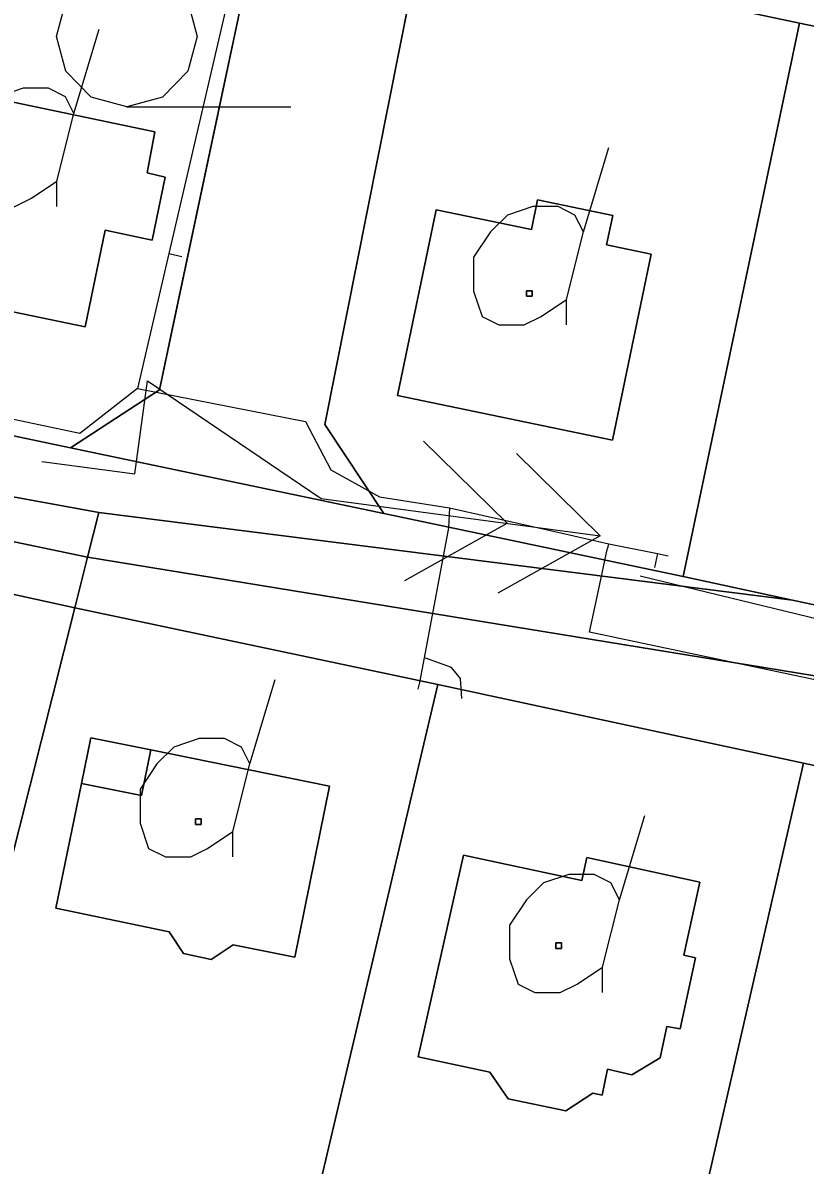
# Model space of a CAD drawing. Extents: x -645676 to -642474, y -1077513 to -1072613.
# Drawn here: x -644249.9 to -644208.2, y -1074808.9 to -1074748 of the extents above; entities that cross this region are included whole.
import ezdxf

# ---------------------------------------------------------------- set-up
doc = ezdxf.new("R2010")
doc.units = 0
for name, color, linetype in [('ELEKTRO', 7, 'Continuous'), ('KN', 7, 'Continuous'), ('KULTURY_STAV', 7, 'Continuous'), ('KULTURY_ZNACKY', 7, 'Continuous'), ('PLYNOVOD', 7, 'Continuous')]:
    doc.layers.add(name, color=color, linetype=linetype)

# ---------------------------------------------------------------- blocks, each defined once
blk = doc.blocks.new('3$0400')
blk.add_lwpolyline([(0, 0), (-0.38, 0.1), (-0.65, 0.38), (-0.75, 0.75), (-0.65, 1.12), (-0.38, 1.4), (0, 1.5), (0.38, 1.4), (0.65, 1.12), (0.75, 0.75), (0.65, 0.38), (0.38, 0.1), (0, 0), (1.75, 0)])
blk = doc.blocks.new('$431')
blk.add_line((0.63, 0.99), (0.9, 1.89))
blk.add_lwpolyline([(0.45, 0), (0.45, 0.27), (0.63, 0.99), (0.54, 1.17), (0.36, 1.26), (0.09, 1.26), (-0.18, 1.17), (-0.36, 0.99), (-0.54, 0.72), (-0.54, 0.36), (-0.45, 0.09), (-0.27, 0), (0, 0), (0.18, 0.09), (0.45, 0.27)])
blk = doc.blocks.new('6$6120')
for points in [[(-3, 0), (-2, 0), (-2, 1), (0, 0), (3, 0)], [(1, -0.75), (2, 0), (1, 0.75)], [(2, 0.75), (3, 0), (2, -0.75)]]:
    blk.add_lwpolyline(points)

msp = doc.modelspace()

# ---------------------------------------------------------------- linework, layer by layer
at = {"layer": 'ELEKTRO'}
msp.add_lwpolyline([(-644216.97, -1074777.53), (-644144.25, -1074795.17), (-644107.78, -1074803.92)], dxfattribs=at)
at = {"layer": 'KN'}
for points in [[(-644198.52, -1074724.5), (-644204.22, -1074748.95), (-644208.47, -1074748.05), (-644228.67, -1074743.77), (-644223.71, -1074722.44), (-644220.05, -1074720.37)], [(-644361.53, -1074746.46), (-644338.65, -1074751.24), (-644319.15, -1074755.19), (-644311.18, -1074756.92), (-644299.89, -1074760.79), (-644283.48, -1074764.55), (-644282.98, -1074763.06), (-644263.37, -1074767.32), (-644247.32, -1074770.69), (-644230.63, -1074774.2), (-644214.67, -1074777.55), (-644208.84, -1074778.81), (-644245.8, -1074774.15), (-644274.7, -1074768.86), (-644308.78, -1074760.74), (-644332.63, -1074754.22), (-644362.12, -1074748.16), (-644404.69, -1074739.62), (-644431.54, -1074734.17), (-644431.3, -1074731.93)], [(-644237.15, -1074741.99), (-644242.58, -1074767.6), (-644247.32, -1074770.69), (-644263.37, -1074767.32), (-644256.97, -1074737.66)], [(-644228.67, -1074743.77), (-644233.76, -1074769.45), (-644230.63, -1074774.2), (-644247.32, -1074770.69), (-644242.58, -1074767.6), (-644237.15, -1074741.99)], [(-644208.47, -1074748.05), (-644214.67, -1074777.55), (-644230.63, -1074774.2), (-644233.76, -1074769.45), (-644228.67, -1074743.77)], [(-644204.22, -1074748.95), (-644188.91, -1074752.19), (-644195.36, -1074781.72), (-644208.84, -1074778.81), (-644214.67, -1074777.55), (-644208.47, -1074748.05)], [(-644242.83, -1074753.85), (-644243.23, -1074756.04), (-644242.28, -1074756.26), (-644242.96, -1074759.62), (-644245.47, -1074759.1), (-644246.54, -1074764.24), (-644258.79, -1074761.7), (-644256.57, -1074750.98)], [(-644242.83, -1074753.85), (-644256.57, -1074750.98), (-644258.79, -1074761.7), (-644246.54, -1074764.24), (-644245.47, -1074759.1), (-644242.96, -1074759.62), (-644242.28, -1074756.26), (-644243.23, -1074756.04)], [(-644218.43, -1074758.31), (-644218.75, -1074759.88), (-644216.38, -1074760.37), (-644218.44, -1074770.29), (-644229.89, -1074767.91), (-644227.84, -1074758), (-644222.76, -1074759.05), (-644222.44, -1074757.48)], [(-644218.43, -1074758.31), (-644222.44, -1074757.48), (-644222.76, -1074759.05), (-644227.84, -1074758), (-644229.89, -1074767.91), (-644218.44, -1074770.29), (-644216.38, -1074760.37), (-644218.75, -1074759.88)], [(-644222.72, -1074762.62), (-644223.02, -1074762.62), (-644223.02, -1074762.32), (-644222.72, -1074762.32)], [(-644222.72, -1074762.62), (-644222.72, -1074762.32), (-644223.02, -1074762.32), (-644223.02, -1074762.62)], [(-644245.8, -1074774.15), (-644246.41, -1074776.52), (-644275.05, -1074770.54), (-644274.7, -1074768.86)], [(-644246.41, -1074776.52), (-644247.08, -1074779.22), (-644275.59, -1074772.98), (-644275.05, -1074770.54)], [(-644247.08, -1074779.22), (-644257.82, -1074821.78), (-644285.45, -1074814.73), (-644275.59, -1074772.98)], [(-644208.84, -1074778.81), (-644195.36, -1074781.72), (-644187.06, -1074783.52), (-644187.63, -1074786.13), (-644246.41, -1074776.52), (-644245.8, -1074774.15)], [(-644187.63, -1074786.13), (-644188.82, -1074791.63), (-644208.27, -1074787.51), (-644227.74, -1074783.32), (-644247.08, -1074779.22), (-644246.41, -1074776.52)], [(-644227.74, -1074783.32), (-644238.37, -1074828.39), (-644238.39, -1074828.38), (-644238.48, -1074828.37), (-644238.57, -1074828.38), (-644238.65, -1074828.4), (-644238.73, -1074828.44), (-644238.8, -1074828.49), (-644238.86, -1074828.55), (-644238.91, -1074828.62), (-644238.95, -1074828.7), (-644238.96, -1074828.72), (-644258.1, -1074822.84), (-644257.82, -1074821.78), (-644247.08, -1074779.22)], [(-644208.27, -1074787.51), (-644218.65, -1074832.9), (-644218.67, -1074832.9), (-644218.76, -1074832.89), (-644218.85, -1074832.9), (-644218.93, -1074832.92), (-644219.01, -1074832.96), (-644219.08, -1074833.01), (-644219.14, -1074833.07), (-644219.19, -1074833.14), (-644219.23, -1074833.22), (-644219.25, -1074833.28), (-644237.99, -1074828.98), (-644237.99, -1074828.96), (-644237.98, -1074828.87), (-644237.99, -1074828.78), (-644238.01, -1074828.7), (-644238.05, -1074828.62), (-644238.1, -1074828.55), (-644238.16, -1074828.49), (-644238.23, -1074828.44), (-644238.31, -1074828.4), (-644238.37, -1074828.39), (-644227.74, -1074783.32)], [(-644246.74, -1074788.59), (-644248.1, -1074795.24), (-644242.06, -1074796.5), (-644241.29, -1074797.65), (-644239.82, -1074797.97), (-644238.65, -1074797.19), (-644235.37, -1074797.85), (-644233.51, -1074788.74), (-644243.03, -1074786.8), (-644246.24, -1074786.15)], [(-644243.03, -1074786.8), (-644243.53, -1074789.24), (-644246.74, -1074788.59), (-644246.24, -1074786.15)], [(-644246.74, -1074788.59), (-644243.53, -1074789.24), (-644243.03, -1074786.8), (-644233.51, -1074788.74), (-644235.37, -1074797.85), (-644238.65, -1074797.19), (-644239.82, -1074797.97), (-644241.29, -1074797.65), (-644242.06, -1074796.5), (-644248.1, -1074795.24)], [(-644188.82, -1074791.63), (-644198.95, -1074838.3), (-644198.97, -1074838.3), (-644199.06, -1074838.29), (-644199.15, -1074838.3), (-644199.23, -1074838.32), (-644199.31, -1074838.36), (-644199.38, -1074838.41), (-644199.44, -1074838.47), (-644199.49, -1074838.54), (-644199.53, -1074838.62), (-644199.54, -1074838.66), (-644218.28, -1074833.52), (-644218.27, -1074833.48), (-644218.26, -1074833.39), (-644218.27, -1074833.3), (-644218.29, -1074833.22), (-644218.33, -1074833.14), (-644218.38, -1074833.07), (-644218.44, -1074833.01), (-644218.51, -1074832.96), (-644218.59, -1074832.92), (-644218.65, -1074832.9), (-644208.27, -1074787.51)], [(-644240.35, -1074790.77), (-644240.65, -1074790.77), (-644240.65, -1074790.47), (-644240.35, -1074790.47)], [(-644240.35, -1074790.77), (-644240.35, -1074790.47), (-644240.65, -1074790.47), (-644240.65, -1074790.77)], [(-644226.38, -1074792.42), (-644220.07, -1074793.76), (-644219.81, -1074792.54), (-644213.78, -1074793.86), (-644214.63, -1074797.74), (-644214.02, -1074797.89), (-644214.83, -1074801.67), (-644215.55, -1074801.55), (-644215.9, -1074803.21), (-644217.41, -1074804.12), (-644218.7, -1074803.82), (-644218.99, -1074805.2), (-644219.48, -1074805.11), (-644220.93, -1074806.04), (-644223.99, -1074805.41), (-644224.97, -1074803.99), (-644228.79, -1074803.17)], [(-644226.38, -1074792.42), (-644228.79, -1074803.17), (-644224.97, -1074803.99), (-644223.99, -1074805.41), (-644220.93, -1074806.04), (-644219.48, -1074805.11), (-644218.99, -1074805.2), (-644218.7, -1074803.82), (-644217.41, -1074804.12), (-644215.9, -1074803.21), (-644215.55, -1074801.55), (-644214.83, -1074801.67), (-644214.02, -1074797.89), (-644214.63, -1074797.74), (-644213.78, -1074793.86), (-644219.81, -1074792.54), (-644220.07, -1074793.76)], [(-644221.15, -1074797.39), (-644221.45, -1074797.39), (-644221.45, -1074797.09), (-644221.15, -1074797.09)], [(-644221.15, -1074797.39), (-644221.15, -1074797.09), (-644221.45, -1074797.09), (-644221.45, -1074797.39)]]:
    msp.add_lwpolyline(points, close=True, dxfattribs=at)
at = {"layer": 'KULTURY_STAV'}
for points in [[(-644136.77, -1074794.38), (-644156.34, -1074790.16), (-644163.27, -1074788.66), (-644175.77, -1074785.96), (-644187.06, -1074783.52), (-644195.36, -1074781.72), (-644208.84, -1074778.81), (-644214.67, -1074777.55), (-644230.63, -1074774.2), (-644233.76, -1074769.45), (-644228.67, -1074743.77), (-644223.71, -1074722.44), (-644220.05, -1074720.37), (-644198.52, -1074724.5), (-644175.44, -1074729.3), (-644151.19, -1074734.61)], [(-644151.19, -1074734.61), (-644175.44, -1074729.3), (-644198.52, -1074724.5), (-644220.05, -1074720.37), (-644223.71, -1074722.44), (-644228.67, -1074743.77), (-644229.24, -1074746.65), (-644230.6, -1074753.49), (-644233.05, -1074765.86), (-644233.76, -1074769.45)], [(-644276.76, -1074733.54), (-644275.35, -1074733.76), (-644261.49, -1074736.7), (-644256.97, -1074737.66), (-644237.15, -1074741.99), (-644242.58, -1074767.6), (-644247.32, -1074770.69), (-644263.37, -1074767.32), (-644282.98, -1074763.06), (-644276.76, -1074733.54)], [(-644263.37, -1074767.32), (-644247.32, -1074770.69), (-644245.42, -1074769.45), (-644242.99, -1074767.87), (-644242.58, -1074767.6), (-644241.9, -1074764.38), (-644239.3, -1074752.14), (-644237.87, -1074745.37), (-644237.15, -1074741.99), (-644256.97, -1074737.66)], [(-644256.57, -1074750.98), (-644258.79, -1074761.7), (-644246.54, -1074764.24), (-644245.47, -1074759.1), (-644242.96, -1074759.62), (-644242.28, -1074756.26), (-644243.23, -1074756.04), (-644242.83, -1074753.85), (-644256.57, -1074750.98)], [(-644256.57, -1074750.98), (-644242.83, -1074753.85), (-644243.23, -1074756.04), (-644242.28, -1074756.26), (-644242.96, -1074759.62), (-644245.47, -1074759.1), (-644246.54, -1074764.24), (-644258.79, -1074761.7), (-644256.57, -1074750.98)], [(-644222.44, -1074757.48), (-644222.76, -1074759.05), (-644227.84, -1074758), (-644229.89, -1074767.91), (-644218.44, -1074770.29), (-644216.38, -1074760.37), (-644218.75, -1074759.88), (-644218.43, -1074758.31), (-644222.44, -1074757.48)], [(-644222.44, -1074757.48), (-644218.43, -1074758.31), (-644218.75, -1074759.88), (-644216.38, -1074760.37), (-644218.44, -1074770.29), (-644229.89, -1074767.91), (-644227.84, -1074758), (-644222.76, -1074759.05), (-644222.44, -1074757.48)], [(-644141.58, -1074802.3), (-644157.96, -1074798.75), (-644181.54, -1074793.6), (-644187.57, -1074792.23), (-644188.92, -1074791.96), (-644188.82, -1074791.63), (-644208.27, -1074787.51), (-644227.74, -1074783.32), (-644247.08, -1074779.22), (-644275.59, -1074772.98), (-644278.12, -1074772.45), (-644294.43, -1074769.01), (-644313.81, -1074764.91)], [(-644233.76, -1074769.45), (-644230.63, -1074774.2), (-644214.67, -1074777.55), (-644208.84, -1074778.81), (-644195.36, -1074781.72), (-644187.06, -1074783.52), (-644175.77, -1074785.96), (-644163.27, -1074788.66), (-644156.34, -1074790.16), (-644136.77, -1074794.38)], [(-644275.59, -1074772.98), (-644247.08, -1074779.22), (-644227.74, -1074783.32), (-644208.27, -1074787.51), (-644188.82, -1074791.63), (-644188.92, -1074791.96), (-644187.57, -1074792.23), (-644181.54, -1074793.6), (-644157.96, -1074798.75), (-644141.58, -1074802.3)], [(-644246.24, -1074786.15), (-644243.03, -1074786.8), (-644233.51, -1074788.74), (-644235.37, -1074797.85), (-644238.65, -1074797.19), (-644239.82, -1074797.97), (-644241.29, -1074797.65), (-644242.06, -1074796.5), (-644248.1, -1074795.24), (-644246.74, -1074788.59), (-644246.24, -1074786.15)], [(-644246.24, -1074786.15), (-644246.74, -1074788.59), (-644248.1, -1074795.24), (-644242.06, -1074796.5), (-644241.29, -1074797.65), (-644239.82, -1074797.97), (-644238.65, -1074797.19), (-644235.37, -1074797.85), (-644233.51, -1074788.74), (-644243.03, -1074786.8), (-644246.24, -1074786.15)], [(-644226.38, -1074792.42), (-644220.07, -1074793.76), (-644219.81, -1074792.54), (-644213.78, -1074793.86), (-644214.63, -1074797.74), (-644214.02, -1074797.89), (-644214.83, -1074801.67), (-644215.55, -1074801.55), (-644215.9, -1074803.21), (-644217.41, -1074804.12), (-644218.7, -1074803.82), (-644218.99, -1074805.2), (-644219.48, -1074805.11), (-644220.93, -1074806.04), (-644223.99, -1074805.41), (-644224.97, -1074803.99), (-644228.79, -1074803.17), (-644226.38, -1074792.42)], [(-644226.38, -1074792.42), (-644228.79, -1074803.17), (-644224.97, -1074803.99), (-644223.99, -1074805.41), (-644220.93, -1074806.04), (-644219.48, -1074805.11), (-644218.99, -1074805.2), (-644218.7, -1074803.82), (-644217.41, -1074804.12), (-644215.9, -1074803.21), (-644215.55, -1074801.55), (-644214.83, -1074801.67), (-644214.02, -1074797.89), (-644214.63, -1074797.74), (-644213.78, -1074793.86), (-644219.81, -1074792.54), (-644220.07, -1074793.76), (-644226.38, -1074792.42)]]:
    msp.add_lwpolyline(points, dxfattribs=at)
at = {"layer": 'PLYNOVOD'}
for p, q in [((-644239.01, -1074747.13), (-644242.07, -1074760.33)), ((-644242.07, -1074760.33), (-644243.74, -1074767.54)), ((-644242.07, -1074760.33), (-644241.39, -1074760.5)), ((-644246.82, -1074769.94), (-644264.32, -1074766.2)), ((-644243.74, -1074767.54), (-644246.82, -1074769.94)), ((-644243.74, -1074767.54), (-644234.79, -1074769.3)), ((-644234.79, -1074769.3), (-644233.44, -1074771.87)), ((-644233.44, -1074771.87), (-644230.85, -1074773.31)), ((-644230.85, -1074773.31), (-644227.13, -1074773.89)), ((-644227.13, -1074773.89), (-644227.17, -1074774.96)), ((-644227.13, -1074773.89), (-644221.75, -1074775.11)), ((-644227.17, -1074774.96), (-644228.48, -1074781.89)), ((-644221.75, -1074775.11), (-644218.63, -1074775.81)), ((-644218.72, -1074776.12), (-644218.67, -1074775.97)), ((-644218.67, -1074775.97), (-644218.63, -1074775.81)), ((-644218.63, -1074775.81), (-644216.04, -1074776.33)), ((-644219.24, -1074778.56), (-644218.72, -1074776.12)), ((-644216.04, -1074776.33), (-644216.2, -1074777.07)), ((-644216.04, -1074776.33), (-644215.48, -1074776.46)), ((-644219.66, -1074780.52), (-644219.24, -1074778.56)), ((-644203.52, -1074783.95), (-644219.66, -1074780.52)), ((-644228.48, -1074781.89), (-644228.73, -1074783.21)), ((-644228.29, -1074781.95), (-644228.48, -1074781.89)), ((-644227.01, -1074782.41), (-644228.29, -1074781.95)), ((-644226.53, -1074782.99), (-644227.01, -1074782.41)), ((-644228.73, -1074783.21), (-644228.82, -1074783.56)), ((-644226.46, -1074784.07), (-644226.53, -1074782.99))]:
    msp.add_line(p, q, dxfattribs=at)

# ---------------------------------------------------------------- block references
at = {"layer": 'ELEKTRO', "xscale": 5, "yscale": 5, "rotation": -7.594392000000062}
msp.add_blockref('6$6120', (-644233.97, -1074773.4), dxfattribs=at)
at = {"layer": 'KULTURY_ZNACKY', "xscale": 5, "yscale": 5}
for name, p in [('3$0400', (-644244.32, -1074752.51)), ('$431', (-644250.29, -1074757.83)), ('$431', (-644223.14, -1074764.14)), ('$431', (-644240.91, -1074792.5)), ('$431', (-644221.22, -1074799.74))]:
    msp.add_blockref(name, p, dxfattribs=at)

doc.saveas('drawing.dxf')
